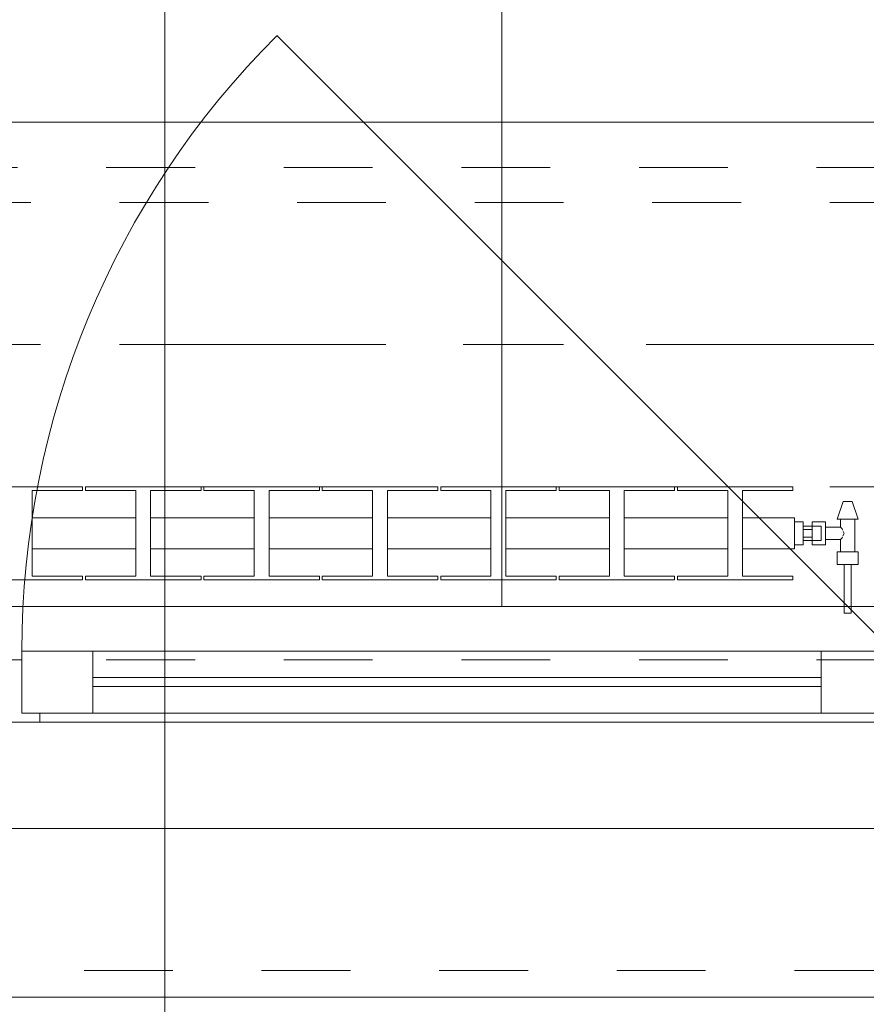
# Model space of a CAD drawing. Header units: metres. Extents: x -3.6 to 90.7, y -11.1 to 18.
# Tile 363 of 656: x 42.1 to 43, y -0.2 to 0.9. Entities that reach past the tile are written whole.
import ezdxf

# ---------------------------------------------------------------- set-up
doc = ezdxf.new("R2010")
doc.units = ezdxf.units.M
doc.header["$MEASUREMENT"] = 0
for name, pattern in [('Achse', [0.2, 0.1, -0.05, 0, -0.05]), ('Strichlinie doppelt', [0.546806, 0.264583, -0.105833, 0.070556, -0.105833]), ('Strichlinie eng', [0.115, 0.075, -0.04]), ('Untersicht', [0.1, 0.075, -0.025]), ('Wipeout_Contour', [1, 0, -1])]:
    doc.linetypes.add(name, pattern=pattern)
for name, color, linetype in [('152 - Bemaßung_ Beschriftung.Ausbau', 7, 'Continuous'), ('451 - Universal.Achsen Raster', 7, 'Continuous'), ('603 - Struktur.Bodenplatte_ Decke Roh', 7, 'Continuous'), ('604 - Struktur.Wand Aussen', 7, 'Continuous'), ('608 - Struktur.Träger', 7, 'Continuous'), ('Neubau_152 - Bemaßung_ Beschriftung.Ausbau', 7, 'Continuous'), ('Neubau_401 - Zone.Raum_ Raumbegrenzung_ Whg.', 7, 'Continuous'), ('Neubau_650 - Abdeckung.Fußboden Aufbau', 7, 'Continuous'), ('Neubau_653 - Abdeckung.TB Verkofferung', 7, 'Continuous'), ('Neubau_801 - HKLSE.Heizung_ Klima_ Lüftung', 7, 'Continuous')]:
    doc.layers.add(name, color=color, linetype=linetype)
doc.styles.add('ERSTELLTER_STIL_2', font='txt')
doc.dimstyles.new('ERSTELLTER_STIL__1', dxfattribs={"dimtxt": 0.1, "dimasz": 0.0532, "dimexe": 0.18, "dimexo": 0.0625, "dimgap": 0, "dimtad": 1, "dimzin": 0, "dimdsep": 46, "dimtxsty": 'ERSTELLTER_STIL_2', "dimblk": 'ARROWHEAD_2', "dimblk1": 'ARROWHEAD_2', "dimblk2": 'ARROWHEAD_2', "dimcen": 0.09, "dimse1": 1, "dimse2": 1, "dimclrd": 7, "dimclre": 7, "dimclrt": 7, "dimazin": 0, "dimtfac": 1, "dimtdec": 4, "dimtmove": 0, "dimatfit": 3, "dimfxl": 1, "dimtolj": 1, "dimtzin": 0, "dimarcsym": 0})
doc.dimstyles.new('ERSTELLTER_STIL__2', dxfattribs={"dimtxt": 0.1, "dimasz": 0.0532, "dimexe": 0.18, "dimexo": 0.0625, "dimgap": 0, "dimtad": 1, "dimzin": 0, "dimdsep": 46, "dimtxsty": 'ERSTELLTER_STIL_2', "dimblk": 'ARROWHEAD_2', "dimblk1": 'ARROWHEAD_2', "dimblk2": 'ARROWHEAD_2', "dimcen": 0.09, "dimse1": 1, "dimse2": 1, "dimclrd": 7, "dimclre": 7, "dimclrt": 7, "dimazin": 0, "dimtfac": 1, "dimtdec": 4, "dimtmove": 2, "dimatfit": 3, "dimfxl": 1, "dimtolj": 1, "dimtzin": 0, "dimarcsym": 0})
doc.dimstyles.new('ERSTELLTER_STIL__3', dxfattribs={"dimtxt": 0.1, "dimasz": 0.0532, "dimexe": 0.18, "dimexo": 0.0625, "dimgap": 0, "dimtad": 1, "dimtih": 1, "dimtoh": 1, "dimzin": 0, "dimdsep": 46, "dimtxsty": 'ERSTELLTER_STIL_2', "dimblk": 'ARROWHEAD_2', "dimblk1": 'ARROWHEAD_2', "dimblk2": 'ARROWHEAD_2', "dimcen": 0.09, "dimse1": 1, "dimse2": 1, "dimclrd": 7, "dimclre": 7, "dimclrt": 7, "dimazin": 0, "dimtfac": 1, "dimtdec": 4, "dimtmove": 0, "dimatfit": 3, "dimfxl": 1, "dimtolj": 1, "dimtzin": 0, "dimarcsym": 0})
doc.dimstyles.new('ERSTELLTER_STIL__6', dxfattribs={"dimtxt": 0.18, "dimasz": 0.02736, "dimexe": 0.18, "dimexo": 0.0625, "dimgap": 0, "dimtad": 0, "dimtih": 1, "dimtoh": 1, "dimdec": 4, "dimzin": 0, "dimdsep": 46, "dimcen": 0.09, "dimadec": 0, "dimazin": 0, "dimtfac": 1, "dimtdec": 4, "dimtmove": 0, "dimatfit": 3, "dimldrblk": 'ARROWHEAD_11', "dimfxl": 1, "dimtolj": 1, "dimtzin": 0, "dimarcsym": 0})

# ---------------------------------------------------------------- blocks, each defined once
blk = doc.blocks.new('ARROWHEAD_11')
at = {"color": 0, "linetype": 'Continuous', "lineweight": 0}
blk.add_line((0, 0), (-1, 0), dxfattribs=at)
at = {"color": 0, "linetype": 'Continuous', "lineweight": 0, "const_width": 0.25, "flags": 128}
blk.add_lwpolyline([(-0.125, 0, 1), (0.125, 0, 1)], format="xyb", close=True, dxfattribs=at)
blk = doc.blocks.new('*D352')
at = {"layer": '152 - Bemaßung_ Beschriftung.Ausbau', "color": 7, "linetype": 'Continuous', "lineweight": 5}
for p, q in [((-1.71, 0.0252), (-1.64, -0.0152)), ((-1.675, -0.145), (-1.675, 0.005)), ((-1.71, -0.1248), (-1.64, -0.1652)), ((-1.6225, -0.145), (-1.7275, -0.145)), ((-1.675, -0.1792), (-1.675, -0.145))]:
    blk.add_line(p, q, dxfattribs=at)
at = {"layer": '152 - Bemaßung_ Beschriftung.Ausbau', "color": 7, "lineweight": 5, "insert": (-1.6866, -0.1459), "char_height": 0.1, "attachment_point": 7, "rotation": 90, "style": 'ERSTELLTER_STIL_2'}
blk.add_mtext('\\A1;{\\pql;\\fArial|b0|i0|c0|p38;15}', dxfattribs=at)
blk = doc.blocks.new('ARROWHEAD_2')
at = {"color": 0, "linetype": 'Continuous', "lineweight": 0}
for p, q in [((-0.378, -0.655), (0.378, 0.655)), ((0, 0), (-1, 0))]:
    blk.add_line(p, q, dxfattribs=at)
blk = doc.blocks.new('*D353')
at = {"layer": '152 - Bemaßung_ Beschriftung.Ausbau', "color": 7, "linetype": 'Continuous', "lineweight": 5}
for p, q in [((-1.71, 0.0252), (-1.64, -0.0152)), ((-1.675, -0.145), (-1.675, 0.005))]:
    blk.add_line(p, q, dxfattribs=at)
blk = doc.blocks.new('*D362')
at = {"layer": '152 - Bemaßung_ Beschriftung.Ausbau', "color": 7, "linetype": 'Continuous', "lineweight": 5}
for p, q in [((-2.21, 0.0252), (-2.14, -0.0152)), ((-2.175, -0.145), (-2.175, 0.005)), ((-2.21, -0.1248), (-2.14, -0.1652)), ((-2.1225, -0.145), (-2.2275, -0.145)), ((-2.175, -0.1792), (-2.175, -0.145))]:
    blk.add_line(p, q, dxfattribs=at)
at = {"layer": '152 - Bemaßung_ Beschriftung.Ausbau', "color": 7, "lineweight": 5, "insert": (-2.1845, -0.1451), "char_height": 0.1, "attachment_point": 7, "rotation": 90, "style": 'ERSTELLTER_STIL_2'}
blk.add_mtext('\\A1;{\\pql;\\fArial|b0|i0|c0|p38;15}', dxfattribs=at)
blk = doc.blocks.new('*D363')
at = {"layer": '152 - Bemaßung_ Beschriftung.Ausbau', "color": 7, "linetype": 'Continuous', "lineweight": 5}
for p, q in [((-2.21, 0.2702), (-2.14, 0.2298)), ((-2.14, 0.2248), (-2.21, 0.2652)), ((-2.1225, 0.245), (-2.2275, 0.245)), ((-2.175, 0.005), (-2.175, 0.245)), ((-2.21, 0.0252), (-2.14, -0.0152)), ((-2.1225, 0.005), (-2.2275, 0.005)), ((-2.175, -0.145), (-2.175, 0.005))]:
    blk.add_line(p, q, dxfattribs=at)
at = {"layer": '152 - Bemaßung_ Beschriftung.Ausbau', "color": 7, "lineweight": 5, "insert": (-2.195, 0.0491), "char_height": 0.1, "attachment_point": 7, "rotation": 90, "style": 'ERSTELLTER_STIL_2'}
blk.add_mtext('\\A1;{\\pql;\\fArial|b0|i0|c0|p38;24}', dxfattribs=at)
blk = doc.blocks.new('*D402')
at = {"layer": '152 - Bemaßung_ Beschriftung.Ausbau', "color": 7, "linetype": 'Continuous', "lineweight": 5}
for p, q in [((41.94, -4.1125), (41.94, -4.0075)), ((43.14, -4.1125), (43.14, -4.0075)), ((41.9602, -4.025), (41.9198, -4.095)), ((43.1602, -4.025), (43.1198, -4.095)), ((41.94, -4.06), (43.14, -4.06))]:
    blk.add_line(p, q, dxfattribs=at)
at = {"layer": '152 - Bemaßung_ Beschriftung.Ausbau', "color": 7, "lineweight": 5, "char_height": 0.1, "attachment_point": 7, "style": 'ERSTELLTER_STIL_2'}
for s, insert in [('\\A1;{\\pql;\\fArial|b0|i0|c0|p38;1,20}', (42.407, -4.04)), ('\\A1;{\\pql;\\fArial|b0|i0|c0|p38;2,01}', (42.407, -4.18))]:
    blk.add_mtext(s, dxfattribs=dict(at, insert=insert))
blk = doc.blocks.new('*D439')
at = {"layer": '152 - Bemaßung_ Beschriftung.Ausbau', "color": 7, "linetype": 'Continuous', "lineweight": 5}
for p, q in [((40.4002, -4.525), (40.3598, -4.595)), ((43.5652, -4.525), (43.5248, -4.595)), ((40.38, -4.56), (43.545, -4.56))]:
    blk.add_line(p, q, dxfattribs=at)
at = {"layer": '152 - Bemaßung_ Beschriftung.Ausbau', "color": 7, "lineweight": 5, "insert": (41.8044, -4.5594), "char_height": 0.1, "attachment_point": 7, "style": 'ERSTELLTER_STIL_2'}
blk.add_mtext('\\A1;{\\pql;\\fArial|b0|i0|c0|p38;3,16\\fArial|b0|i0|c0|p38;\\A1{\\H.66x;\\S5^  ;}}', dxfattribs=at)
blk = doc.blocks.new('*D440')
at = {"layer": '152 - Bemaßung_ Beschriftung.Ausbau', "color": 7, "linetype": 'Continuous', "lineweight": 5}
for p, q in [((43.545, -4.6125), (43.545, -4.5075)), ((43.965, -4.6125), (43.965, -4.5075)), ((43.5652, -4.525), (43.5248, -4.595)), ((43.9852, -4.525), (43.9448, -4.595)), ((40.38, -4.56), (43.545, -4.56)), ((43.545, -4.56), (43.965, -4.56))]:
    blk.add_line(p, q, dxfattribs=at)
at = {"layer": '152 - Bemaßung_ Beschriftung.Ausbau', "color": 7, "lineweight": 5, "insert": (43.6791, -4.54), "char_height": 0.1, "attachment_point": 7, "style": 'ERSTELLTER_STIL_2'}
blk.add_mtext('\\A1;{\\pql;\\fArial|b0|i0|c0|p38;42}', dxfattribs=at)
blk = doc.blocks.new('*D479')
at = {"layer": '152 - Bemaßung_ Beschriftung.Ausbau', "color": 7, "linetype": 'Continuous', "lineweight": 5}
for p, q in [((40.28, -5.1125), (40.28, -5.0075)), ((43.58, -5.1125), (43.58, -5.0075)), ((40.3002, -5.025), (40.2598, -5.095)), ((43.6002, -5.025), (43.5598, -5.095)), ((40.28, -5.06), (43.58, -5.06))]:
    blk.add_line(p, q, dxfattribs=at)
at = {"layer": '152 - Bemaßung_ Beschriftung.Ausbau', "color": 7, "lineweight": 5, "insert": (41.797, -5.04), "char_height": 0.1, "attachment_point": 7, "style": 'ERSTELLTER_STIL_2'}
blk.add_mtext('\\A1;{\\pql;\\fArial|b0|i0|c0|p38;3,30}', dxfattribs=at)
blk = doc.blocks.new('*D494')
at = {"layer": '152 - Bemaßung_ Beschriftung.Ausbau', "color": 7, "linetype": 'Continuous', "lineweight": 5}
for p, q in [((-0.165, -5.6125), (-0.165, -5.5075)), ((62.425, -5.6125), (62.425, -5.5075)), ((-0.1448, -5.525), (-0.1852, -5.595)), ((62.4048, -5.595), (62.4452, -5.525)), ((-0.1992, -5.56), (-0.165, -5.56)), ((-0.165, -5.56), (62.425, -5.56)), ((62.425, -5.56), (62.4593, -5.56))]:
    blk.add_line(p, q, dxfattribs=at)
at = {"layer": '152 - Bemaßung_ Beschriftung.Ausbau', "color": 7, "lineweight": 5, "insert": (30.959, -5.54), "char_height": 0.1, "attachment_point": 7, "style": 'ERSTELLTER_STIL_2'}
blk.add_mtext('\\A1;{\\pql;\\fArial|b0|i0|c0|p38;62,59}', dxfattribs=at)
blk = doc.blocks.new('*D611')
at = {"layer": '152 - Bemaßung_ Beschriftung.Ausbau', "color": 7, "linetype": 'Continuous', "lineweight": 5}
for p, q in [((45.7803, 0.245), (45.7803, 3.72)), ((45.7453, 0.2652), (45.8153, 0.2248)), ((45.8328, 0.245), (45.7278, 0.245)), ((45.7803, 0.005), (45.7803, 0.245)), ((45.7453, 0.0252), (45.8153, -0.0152)), ((45.8328, 0.005), (45.7278, 0.005)), ((45.7803, -0.0292), (45.7803, 0.005))]:
    blk.add_line(p, q, dxfattribs=at)
at = {"color": 254, "linetype": 'Wipeout_Contour', "lineweight": 0, "ltscale": 182.85335}
blk.add_wipeout([(45.7818, 0.0277), (45.7818, 0.2223), (45.6389, 0.2223), (45.6389, 0.0277)], dxfattribs=at).dxf.layer = '152 - Bemaßung_ Beschriftung.Ausbau'
at = {"layer": '152 - Bemaßung_ Beschriftung.Ausbau', "color": 7, "lineweight": 5, "insert": (45.7603, 0.0491), "char_height": 0.1, "attachment_point": 7, "rotation": 90, "style": 'ERSTELLTER_STIL_2'}
blk.add_mtext('\\A1;{\\pql;\\fArial|b0|i0|c0|p38;24}', dxfattribs=at)
blk = doc.blocks.new('*D612')
at = {"layer": '152 - Bemaßung_ Beschriftung.Ausbau', "color": 7, "linetype": 'Continuous', "lineweight": 5}
for p, q in [((45.7453, 3.7402), (45.8153, 3.6998)), ((45.8328, 3.72), (45.7278, 3.72)), ((45.7803, 0.245), (45.7803, 3.72)), ((45.7453, 0.2652), (45.8153, 0.2248))]:
    blk.add_line(p, q, dxfattribs=at)
at = {"layer": '152 - Bemaßung_ Beschriftung.Ausbau', "color": 7, "lineweight": 5, "char_height": 0.1, "attachment_point": 7, "rotation": 90, "style": 'ERSTELLTER_STIL_2'}
for s, insert in [('\\A1;{\\pql;\\fArial|b0|i0|c0|p38;17\\fArial|b0|i0|c0|p38;\\A1{\\H.66x;\\S5^  ;}}', (45.7614, 3.4979)), ('\\A1;{\\pql;\\fArial|b0|i0|c0|p38;3,47\\fArial|b0|i0|c0|p38;\\A1{\\H.66x;\\S5^  ;}}', (45.7797, 1.7235))]:
    blk.add_mtext(s, dxfattribs=dict(at, insert=insert))
blk = doc.blocks.new('*D616')
at = {"layer": '152 - Bemaßung_ Beschriftung.Ausbau', "color": 7, "linetype": 'Continuous', "lineweight": 5}
for p, q in [((44.3062, 0.7302), (44.3762, 0.6898)), ((44.3412, 0.245), (44.3412, 0.71)), ((44.3062, 0.2652), (44.3762, 0.2248)), ((44.3937, 0.245), (44.2887, 0.245)), ((44.3412, 0.2108), (44.3412, 0.245))]:
    blk.add_line(p, q, dxfattribs=at)
at = {"layer": '152 - Bemaßung_ Beschriftung.Ausbau', "color": 7, "lineweight": 5, "char_height": 0.1, "attachment_point": 7, "rotation": 90, "style": 'ERSTELLTER_STIL_2'}
for s, insert in [('\\A1;{\\pql;\\fArial|b0|i0|c0|p38;13}', (44.3212, 0.538)), ('\\A1;{\\pql;\\fArial|b0|i0|c0|p38;46\\fArial|b0|i0|c0|p38;\\A1{\\H.66x;\\S5^  ;}}', (44.3229, 0.0229))]:
    blk.add_mtext(s, dxfattribs=dict(at, insert=insert))

msp = doc.modelspace()

# ---------------------------------------------------------------- hatches: boundary and pattern name
at = {"layer": 'Neubau_650 - Abdeckung.Fußboden Aufbau', "linetype": 'Continuous', "lineweight": 13, "true_color": 0xafafaf}
h = msp.add_hatch(dxfattribs=at)
h.set_pattern_fill('Raster_60x60_Fuge_2mm_0001', color=253, style=0, pattern_type=2)
h.set_pattern_definition([(0, (42.61, 3.81), (0, 0.602), []), (90, (42.61, 3.81), (-0.602, 0), [])])
h.paths.add_polyline_path([(42.325, 3.81), (40.38, 3.81), (40.38, 0.255), (43.545, 0.255), (43.545, 0.33, -0.414214), (43.495, 0.28, -0.414214), (43.445, 0.33, -0.414214), (43.395, 0.28, -0.414214), (43.345, 0.33, -0.414214), (43.395, 0.38, -0.414214), (43.445, 0.33, -0.414214), (43.495, 0.38, -0.414214), (43.545, 0.33), (43.545, 3.81), (43.21, 3.81), (43.21, 3.935), (42.325, 3.935)])

# ---------------------------------------------------------------- linework, layer by layer
at = {"layer": '451 - Universal.Achsen Raster', "color": 160, "linetype": 'Strichlinie doppelt', "lineweight": 9, "true_color": 0x3232ff}
msp.add_line((64.935, 0.55), (-3.175, 0.55), dxfattribs=at)
at = {"layer": '603 - Struktur.Bodenplatte_ Decke Roh', "color": 7, "linetype": 'Continuous', "lineweight": 18, "flags": 128}
msp.add_lwpolyline([(-0.015, 0.005), (62.275, 0.005), (62.275, 13.695), (50.78, 13.695), (50.78, 13.455), (50.78, 13), (50.84, 13), (50.84, 8.585), (49.03, 8.585), (49.03, 8.725), (47.41, 8.725), (47.41, 13), (47.48, 13), (47.48, 13.455), (47.48, 13.695), (14.78, 13.695)], dxfattribs=at)
at = {"layer": '604 - Struktur.Wand Aussen', "color": 7, "linetype": 'Continuous', "lineweight": 9}
for p, q in [((43.05, 0.205), (42.357, 0.898)), ((41.94, 0.255), (43.13, 0.255)), ((41.94, -0.185), (43.04, -0.185))]:
    msp.add_line(p, q, dxfattribs=at)
at = {"layer": '604 - Struktur.Wand Aussen', "color": 7, "linetype": 'Strichlinie eng', "lineweight": 9}
for p, q in [((41.94, 0.255), (43.13, 0.255)), ((41.94, -0.155), (43.04, -0.155))]:
    msp.add_line(p, q, dxfattribs=at)
at = {"layer": '604 - Struktur.Wand Aussen', "color": 7, "linetype": 'Continuous', "lineweight": 13}
for p, q in [((42.07, 0.135), (42.07, 0.205)), ((42.07, 0.205), (42.15, 0.205)), ((42.15, 0.205), (42.97, 0.205)), ((42.15, 0.205), (42.15, 0.135)), ((42.97, 0.135), (42.97, 0.205)), ((42.97, 0.205), (43.05, 0.205)), ((41.94, 0.195), (42.07, 0.195)), ((42.07, 0.195), (42.07, 0.135)), ((42.15, 0.175), (42.97, 0.175)), ((42.97, 0.165), (42.15, 0.165)), ((42.07, 0.135), (42.09, 0.135)), ((42.15, 0.135), (42.07, 0.135)), ((42.09, 0.135), (42.09, 0.125)), ((42.97, 0.135), (42.15, 0.135)), ((43.05, 0.135), (42.97, 0.135)), ((42.09, 0.125), (41.94, 0.125)), ((43.03, 0.125), (42.09, 0.125))]:
    msp.add_line(p, q, dxfattribs=at)
at = {"layer": '604 - Struktur.Wand Aussen', "color": 7, "linetype": 'Continuous', "lineweight": 9}
msp.add_arc((43.05, 0.205), 0.98, 135, 180, dxfattribs=at)
at = {"layer": '608 - Struktur.Träger', "color": 7, "linetype": 'Untersicht', "lineweight": 13}
for p, q in [((0.38, 0.71), (61.88, 0.71)), ((0.38, 0.39), (61.88, 0.39))]:
    msp.add_line(p, q, dxfattribs=at)
at = {"layer": '608 - Struktur.Träger', "color": 7, "linetype": 'Achse', "lineweight": 9}
msp.add_line((0.38, 0.55), (61.88, 0.55), dxfattribs=at)
at = {"layer": 'Neubau_650 - Abdeckung.Fußboden Aufbau', "color": 1, "linetype": 'Continuous', "lineweight": 13, "flags": 128}
msp.add_lwpolyline([(43.545, 0.33), (43.545, 0.255), (40.38, 0.255), (40.38, 3.81), (42.325, 3.81), (42.325, 3.935)], dxfattribs=at)
at = {"layer": 'Neubau_653 - Abdeckung.TB Verkofferung', "color": 1, "linetype": 'Untersicht', "lineweight": 9}
for p, q in [((40.365, 0.7495), (43.545, 0.7495)), ((40.365, 0.195), (43.545, 0.195))]:
    msp.add_line(p, q, dxfattribs=at)
at = {"layer": 'Neubau_801 - HKLSE.Heizung_ Klima_ Lüftung', "color": 1, "linetype": 'Continuous', "lineweight": 5}
for p, q in [((42.0083, 0.39), (42.1383, 0.39)), ((42.0083, 0.39), (42.1383, 0.39)), ((42.1383, 0.39), (42.1383, 0.3856)), ((42.1383, 0.39), (42.1383, 0.3856)), ((42.1417, 0.39), (42.2717, 0.39)), ((42.1417, 0.3856), (42.1417, 0.39)), ((42.1417, 0.39), (42.2717, 0.39)), ((42.1417, 0.3856), (42.1417, 0.39)), ((42.2717, 0.39), (42.2717, 0.3856)), ((42.275, 0.39), (42.405, 0.39)), ((42.275, 0.39), (42.405, 0.39)), ((42.275, 0.3856), (42.275, 0.39)), ((42.405, 0.39), (42.405, 0.3856)), ((42.4083, 0.39), (42.5383, 0.39)), ((42.4083, 0.39), (42.5383, 0.39)), ((42.4083, 0.3856), (42.4083, 0.39)), ((42.5383, 0.39), (42.5383, 0.3856)), ((42.5383, 0.39), (42.5383, 0.3856)), ((42.5417, 0.39), (42.6717, 0.39)), ((42.5417, 0.3856), (42.5417, 0.39)), ((42.5417, 0.39), (42.6717, 0.39)), ((42.5417, 0.3856), (42.5417, 0.39)), ((42.6717, 0.39), (42.6717, 0.3856)), ((42.675, 0.39), (42.805, 0.39)), ((42.675, 0.3856), (42.675, 0.39)), ((42.675, 0.39), (42.805, 0.39)), ((42.675, 0.3856), (42.675, 0.39)), ((42.805, 0.39), (42.805, 0.3856)), ((42.805, 0.39), (42.805, 0.3856)), ((42.8083, 0.39), (42.9383, 0.39)), ((42.8083, 0.3856), (42.8083, 0.39)), ((42.8083, 0.39), (42.9383, 0.39)), ((42.8083, 0.3856), (42.8083, 0.39)), ((42.9383, 0.39), (42.9383, 0.3856)), ((42.1383, 0.3856), (42.0817, 0.3856)), ((42.0817, 0.3856), (42.0817, 0.2894)), ((42.1983, 0.3856), (42.1417, 0.3856)), ((42.1983, 0.2894), (42.1983, 0.3856)), ((42.2717, 0.3856), (42.215, 0.3856)), ((42.215, 0.3856), (42.215, 0.2894)), ((42.3317, 0.3856), (42.275, 0.3856)), ((42.3317, 0.2894), (42.3317, 0.3856)), ((42.405, 0.3856), (42.3483, 0.3856)), ((42.3483, 0.3856), (42.3483, 0.2894)), ((42.465, 0.3856), (42.4083, 0.3856)), ((42.465, 0.2894), (42.465, 0.3856)), ((42.5383, 0.3856), (42.4817, 0.3856)), ((42.4817, 0.3856), (42.4817, 0.2894)), ((42.5983, 0.3856), (42.5417, 0.3856)), ((42.5983, 0.2894), (42.5983, 0.3856)), ((42.6717, 0.3856), (42.615, 0.3856)), ((42.615, 0.3856), (42.615, 0.2894)), ((42.7317, 0.3856), (42.675, 0.3856)), ((42.7317, 0.2894), (42.7317, 0.3856)), ((42.805, 0.3856), (42.7483, 0.3856)), ((42.7483, 0.3856), (42.7483, 0.2894)), ((42.865, 0.3856), (42.8083, 0.3856)), ((42.865, 0.2894), (42.865, 0.3856)), ((42.9383, 0.3856), (42.8817, 0.3856)), ((42.8817, 0.3856), (42.8817, 0.2894)), ((42.988, 0.3535), (42.995, 0.3735)), ((42.995, 0.3735), (42.9965, 0.3735)), ((42.9965, 0.3735), (43, 0.3735)), ((43, 0.3735), (43.0035, 0.3735)), ((43.0035, 0.3735), (43.005, 0.3735)), ((43.012, 0.3535), (43.005, 0.3735)), ((42.0817, 0.355), (42.1983, 0.355)), ((42.215, 0.355), (42.3317, 0.355)), ((42.3483, 0.355), (42.465, 0.355)), ((42.4817, 0.355), (42.5983, 0.355)), ((42.615, 0.355), (42.7317, 0.355)), ((42.7483, 0.355), (42.865, 0.355)), ((42.8817, 0.355), (42.94, 0.355)), ((42.94, 0.3499), (42.94, 0.355)), ((42.94, 0.3505), (42.95, 0.3505)), ((42.94, 0.3505), (42.95, 0.3505)), ((42.94, 0.3505), (42.95, 0.3505)), ((42.94, 0.3505), (42.95, 0.3505)), ((42.94, 0.3375), (42.94, 0.3499)), ((42.95, 0.3375), (42.95, 0.3505)), ((42.96, 0.3455), (42.95, 0.3455)), ((42.96, 0.344), (42.96, 0.3505)), ((42.96, 0.3505), (42.96, 0.3455)), ((42.975, 0.3505), (42.96, 0.3505)), ((42.96, 0.3432), (42.96, 0.3455)), ((42.96, 0.3455), (42.97, 0.3455)), ((42.96, 0.3432), (42.96, 0.3455)), ((42.96, 0.3418), (42.96, 0.344)), ((42.97, 0.3432), (42.97, 0.3455)), ((42.975, 0.344), (42.975, 0.3505)), ((42.992, 0.3445), (42.975, 0.3445)), ((42.975, 0.331), (42.975, 0.344)), ((42.988, 0.3535), (42.9915, 0.3535)), ((42.9915, 0.3535), (43, 0.3535)), ((42.992, 0.3445), (42.992, 0.3535)), ((42.9937, 0.3424), (42.992, 0.3445)), ((43, 0.3535), (43.0085, 0.3535)), ((43.008, 0.3165), (43.008, 0.3535)), ((43.0085, 0.3535), (43.012, 0.3535)), ((42.94, 0.3251), (42.94, 0.3375)), ((42.95, 0.3418), (42.96, 0.3418)), ((42.95, 0.3245), (42.95, 0.3375)), ((42.95, 0.3332), (42.96, 0.3332)), ((42.96, 0.3375), (42.96, 0.3432)), ((42.96, 0.3418), (42.96, 0.3432)), ((42.96, 0.3375), (42.96, 0.3418)), ((42.96, 0.3332), (42.96, 0.3375)), ((42.96, 0.3318), (42.96, 0.3375)), ((42.96, 0.331), (42.96, 0.3332)), ((42.96, 0.3318), (42.96, 0.3332)), ((42.97, 0.3375), (42.97, 0.3432)), ((42.97, 0.3318), (42.97, 0.3375)), ((42.9942, 0.3414), (42.9937, 0.3424)), ((42.9937, 0.3326), (42.9942, 0.3336)), ((42.9961, 0.3375), (42.9947, 0.3404)), ((42.9947, 0.3346), (42.9961, 0.3375)), ((42.94, 0.32), (42.94, 0.3251)), ((42.94, 0.3245), (42.95, 0.3245)), ((42.96, 0.3295), (42.95, 0.3295)), ((42.96, 0.3295), (42.96, 0.3318)), ((42.96, 0.3295), (42.96, 0.3318)), ((42.96, 0.3245), (42.96, 0.331)), ((42.96, 0.3295), (42.97, 0.3295)), ((42.96, 0.3295), (42.96, 0.3245)), ((42.975, 0.3245), (42.96, 0.3245)), ((42.97, 0.3295), (42.97, 0.3318)), ((42.975, 0.3245), (42.975, 0.331)), ((42.992, 0.3305), (42.975, 0.3305)), ((42.992, 0.3305), (42.9937, 0.3326)), ((42.992, 0.3165), (42.992, 0.3305)), ((42.0817, 0.32), (42.1983, 0.32)), ((42.215, 0.32), (42.3317, 0.32)), ((42.3483, 0.32), (42.465, 0.32)), ((42.4817, 0.32), (42.5983, 0.32)), ((42.615, 0.32), (42.7317, 0.32)), ((42.7483, 0.32), (42.865, 0.32)), ((42.8817, 0.32), (42.94, 0.32)), ((42.988, 0.3165), (42.994, 0.3165)), ((42.988, 0.3025), (42.988, 0.3165)), ((42.994, 0.3165), (43.006, 0.3165)), ((43.006, 0.3165), (43.012, 0.3165)), ((43.012, 0.3025), (43.012, 0.3165)), ((42.988, 0.3025), (42.994, 0.3025)), ((42.994, 0.3025), (43.006, 0.3025)), ((42.996, 0.2475), (42.996, 0.3025)), ((42.996, 0.3025), (42.9972, 0.3025)), ((42.9972, 0.3025), (43, 0.3025)), ((43, 0.3025), (43.0028, 0.3025)), ((43.0028, 0.3025), (43.004, 0.3025)), ((43.004, 0.2475), (43.004, 0.3025)), ((43.006, 0.3025), (43.012, 0.3025)), ((42.0817, 0.2894), (42.1383, 0.2894)), ((42.1383, 0.2894), (42.1383, 0.285)), ((42.1383, 0.2894), (42.1383, 0.285)), ((42.1417, 0.285), (42.1417, 0.2894)), ((42.1417, 0.285), (42.1417, 0.2894)), ((42.1417, 0.2894), (42.1983, 0.2894)), ((42.215, 0.2894), (42.2717, 0.2894)), ((42.2717, 0.2894), (42.2717, 0.285)), ((42.275, 0.285), (42.275, 0.2894)), ((42.275, 0.2894), (42.3317, 0.2894)), ((42.3483, 0.2894), (42.405, 0.2894)), ((42.405, 0.2894), (42.405, 0.285)), ((42.4083, 0.285), (42.4083, 0.2894)), ((42.4083, 0.2894), (42.465, 0.2894)), ((42.4817, 0.2894), (42.5383, 0.2894)), ((42.5383, 0.2894), (42.5383, 0.285)), ((42.5383, 0.2894), (42.5383, 0.285)), ((42.5417, 0.285), (42.5417, 0.2894)), ((42.5417, 0.285), (42.5417, 0.2894)), ((42.5417, 0.2894), (42.5983, 0.2894)), ((42.615, 0.2894), (42.6717, 0.2894)), ((42.6717, 0.2894), (42.6717, 0.285)), ((42.675, 0.285), (42.675, 0.2894)), ((42.675, 0.285), (42.675, 0.2894)), ((42.675, 0.2894), (42.7317, 0.2894)), ((42.7483, 0.2894), (42.805, 0.2894)), ((42.805, 0.2894), (42.805, 0.285)), ((42.805, 0.2894), (42.805, 0.285)), ((42.8083, 0.285), (42.8083, 0.2894)), ((42.8083, 0.285), (42.8083, 0.2894)), ((42.8083, 0.2894), (42.865, 0.2894)), ((42.8817, 0.2894), (42.9383, 0.2894)), ((42.9383, 0.2894), (42.9383, 0.285)), ((42.1383, 0.285), (42.0083, 0.285)), ((42.2717, 0.285), (42.1417, 0.285)), ((42.405, 0.285), (42.275, 0.285)), ((42.5383, 0.285), (42.4083, 0.285)), ((42.6717, 0.285), (42.5417, 0.285)), ((42.805, 0.285), (42.675, 0.285)), ((42.9383, 0.285), (42.8083, 0.285)), ((42.996, 0.2475), (42.9972, 0.2475)), ((42.9972, 0.2475), (43, 0.2475)), ((43, 0.2475), (43.0028, 0.2475)), ((43.0028, 0.2475), (43.004, 0.2475))]:
    msp.add_line(p, q, dxfattribs=at)

# ---------------------------------------------------------------- dimensions: what is measured, and where the dimension line sits
at = {"layer": '152 - Bemaßung_ Beschriftung.Ausbau', "color": 7, "linetype": 'Continuous', "lineweight": 5}
for base, p1, p2, picture, middle in [((43.58, -5.06), (40.28, 0.7), (43.58, 0.25), '*D479', (41.9268, -4.99)), ((43.54499, -4.56), (40.37997, 0.255), (43.54499, 0.255), '*D439', (42.06935, -4.49)), ((43.965, -4.56), (43.545, 0.255), (43.965, 0.255), '*D440', (43.7553, -4.49)), ((43.14, -4.06), (41.94, 0.125), (43.14, 0.125), '*D402', (42.5369, -3.99)), ((62.425, -5.56), (-0.165, -0.145), (62.425, -0.145), '*D494', (31.127, -5.49))]:
    dim = msp.add_linear_dim(base=base, p1=p1, p2=p2, dimstyle='ERSTELLTER_STIL__3', dxfattribs=at)
    dim.commit()
    dim.dimension.update_dxf_attribs({"geometry": picture, "text_midpoint": middle, "dimtype": 160})
for base, p1, p2, dimstyle, picture, middle in [((-2.175, 0.245), (62.275, 0.005), (0.69, 0.245), 'ERSTELLTER_STIL__1', '*D363', (-2.245, 0.1253)), ((-2.175, 0.005), (-0.165, -0.145), (62.275, 0.005), 'ERSTELLTER_STIL__2', '*D362', (-2.2345, -0.0689)), ((-1.675, 0.005), (-0.165, -0.145), (62.275, 0.005), 'ERSTELLTER_STIL__2', '*D352', (-1.7366, -0.0697)), ((-1.675, 0.005), (62.275025, 0.005), (-0.015, 0.005), 'ERSTELLTER_STIL__1', '*D353', (-1.7450000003, 0.001853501))]:
    dim = msp.add_linear_dim(base=base, p1=p1, p2=p2, angle=90, dimstyle=dimstyle, dxfattribs=at)
    dim.commit()
    dim.dimension.update_dxf_attribs({"geometry": picture, "text_midpoint": middle, "dimtype": 160, "text_rotation": 90})

# ---------------------------------------------------------------- leaders
at = {"layer": 'Neubau_152 - Bemaßung_ Beschriftung.Ausbau', "color": 1, "linetype": 'Continuous', "lineweight": 13, "annotation_type": 0, "has_hookline": 1, "hookline_direction": 1, "text_width": 0.7695}
for points in [[(43.395, 0.33), (43.395, -0.7485), (43.3447, -0.7485)], [(43.495, 0.33), (43.495, -1.0909), (43.4447, -1.0909)]]:
    msp.add_leader(points, dimstyle='ERSTELLTER_STIL__6', dxfattribs=at)

# ---------------------------------------------------------------- next in the draw order: dimensions: what is measured, and where the dimension line sits
at = {"layer": '152 - Bemaßung_ Beschriftung.Ausbau', "color": 7, "linetype": 'Continuous', "lineweight": 5}
dim = msp.add_linear_dim(base=(45.7803, 0.245), p1=(45.7803, 0.005), p2=(22.1775, 0.245), angle=90, dimstyle='ERSTELLTER_STIL__1', dxfattribs=at)
dim.commit()
dim.dimension.update_dxf_attribs({"geometry": '*D611', "text_midpoint": (45.7103, 0.1253), "dimtype": 160, "text_rotation": 90})

# ---------------------------------------------------------------- next in the draw order: linework, layer by layer
at = {"layer": 'Neubau_401 - Zone.Raum_ Raumbegrenzung_ Whg.', "color": 1, "linetype": 'Continuous', "lineweight": 9}
msp.add_line((42.2309, -1.3085), (42.2309, 1.278), dxfattribs=at)

# ---------------------------------------------------------------- next in the draw order: dimensions: what is measured, and where the dimension line sits
at = {"layer": '152 - Bemaßung_ Beschriftung.Ausbau', "color": 7, "linetype": 'Continuous', "lineweight": 5}
for base, p2, picture, middle in [((45.780333, 3.719998), (44.709987, 3.719998), '*D612', (45.710333, 1.988441)), ((44.34121, 0.70998), (43.96499, 0.70998), '*D616', (44.27121, 0.23421))]:
    dim = msp.add_linear_dim(base=base, p1=(22.1775, 0.245), p2=p2, angle=90, dimstyle='ERSTELLTER_STIL__1', dxfattribs=at)
    dim.commit()
    dim.dimension.update_dxf_attribs({"geometry": picture, "text_midpoint": middle, "dimtype": 160, "text_rotation": 90})

doc.saveas('drawing.dxf')
